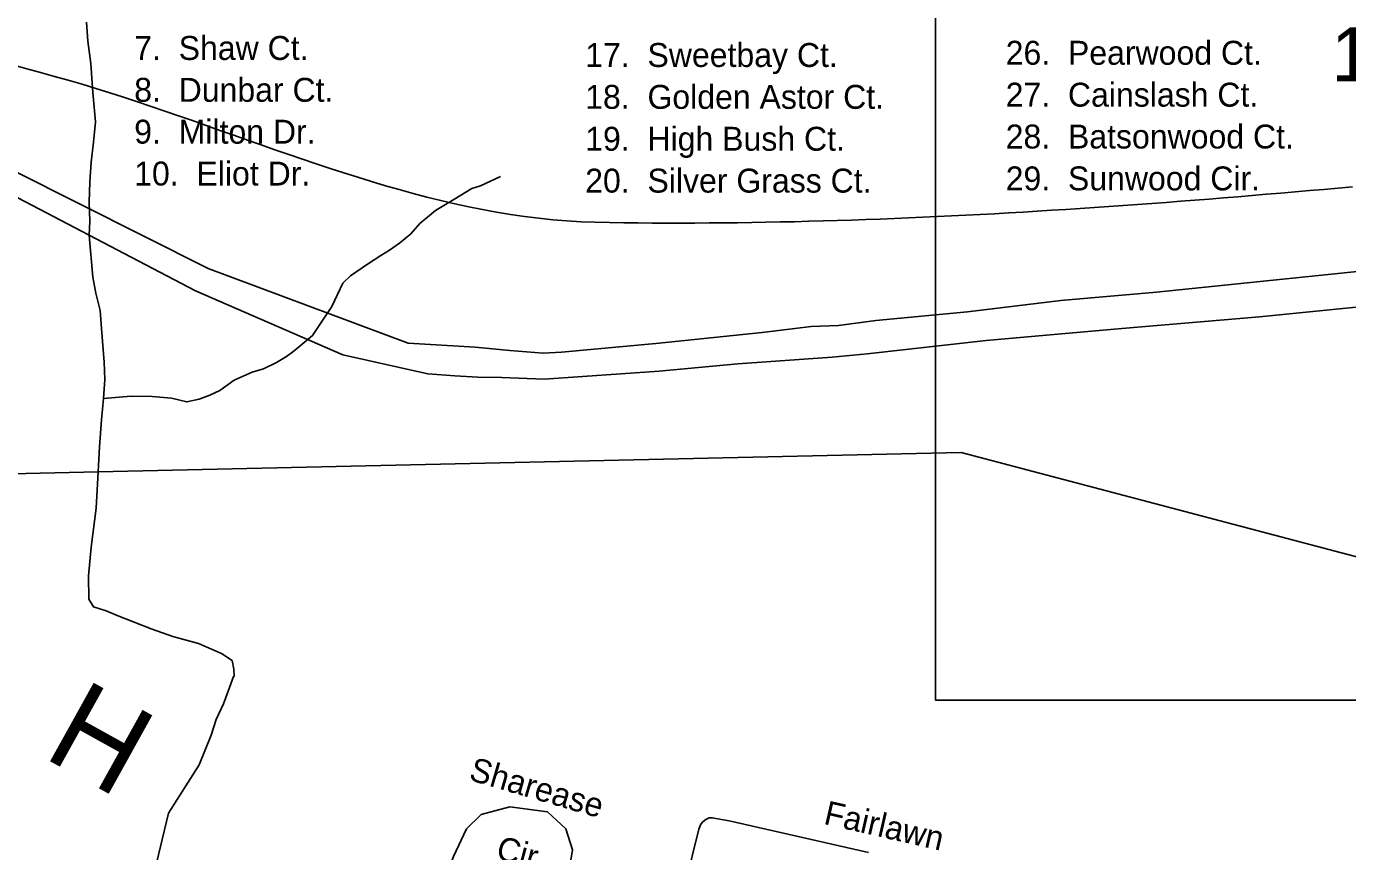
# Model space of a CAD drawing. Extents: x 1945482 to 2853149, y 66427 to 1015778.
# Drawn here: x 2331820 to 2335443, y 183778 to 186041 of the extents above; entities that cross this region are included whole.
import ezdxf

# ---------------------------------------------------------------- set-up
doc = ezdxf.new("R2010")
doc.units = 0
for name, color, linetype in [('Old_Level_10', 7, 'Continuous'), ('Old_Level_11', 7, 'Continuous'), ('Old_Level_22', 7, 'Continuous'), ('Old_Level_28', 7, 'Continuous'), ('Old_Level_3', 7, 'Continuous'), ('Old_Level_35', 7, 'Continuous'), ('Old_Level_56', 7, 'Continuous'), ('Old_Level_63', 7, 'Continuous'), ('Old_Level_8', 7, 'Continuous')]:
    doc.layers.add(name, color=color, linetype=linetype)

msp = doc.modelspace()

# ---------------------------------------------------------------- linework, layer by layer
at = {"layer": 'Old_Level_28'}
for points in [[(2331678.8, 185632.4), (2332283.6, 185316.4), (2332687.6, 185140.4), (2332920.5, 185088.3), (2332994.9, 185083.3), (2333057.9, 185078.9), (2333123.8, 185078.4), (2333240.3, 185073.4), (2333555, 185095.7), (2333770.7, 185115.6), (2334029.4, 185134.2), (2334125.1, 185142.8), (2334452.2, 185180), (2334824, 185212.3), (2335200.8, 185244.5), (2335639.5, 185288.5)], [(2335647.1, 185387.6), (2334918.8, 185312.1), (2334656.7, 185289.8), (2334400.6, 185258), (2334149.5, 185234.7), (2334047, 185220.7), (2333972.4, 185218.4), (2333837.3, 185202.1), (2333546.1, 185171.8), (2333287.3, 185147.8), (2333236.9, 185144.8), (2333146.1, 185152.8), (2333050.7, 185161.4), (2332866.6, 185172.6), (2332318.4, 185376.9), (2331787.3, 185644.5)]]:
    msp.add_lwpolyline(points, dxfattribs=at)
at = {"layer": 'Old_Level_3'}
for points in [[(2331783.1, 185935.7), (2331821.1, 185925), (2331859.1, 185914.5), (2331897.1, 185904.2), (2331935.1, 185893.5), (2331973, 185882.4), (2332010.9, 185870.9), (2332048.8, 185859.1), (2332086.6, 185846.9), (2332124.4, 185834.5), (2332162.2, 185821.8), (2332200, 185808.9), (2332237.7, 185795.9), (2332275.5, 185782.7), (2332313.2, 185769.4), (2332350.9, 185756.1), (2332388.6, 185742.7), (2332426.4, 185729.4), (2332464.1, 185716.1), (2332501.8, 185702.9), (2332539.6, 185689.8), (2332577.4, 185676.8), (2332615.1, 185664.1), (2332652.9, 185651.6), (2332690.8, 185639.3), (2332728.6, 185627.3), (2332766.5, 185615.7), (2332804.4, 185604.4), (2332842.4, 185593.5), (2332880.4, 185583.1), (2332918.5, 185573.2), (2332956.6, 185563.7), (2332994.7, 185554.8), (2333032.9, 185546.5), (2333071.2, 185538.8), (2333109.5, 185531.8), (2333147.9, 185525.5), (2333186.4, 185519.8), (2333225, 185515), (2333263.6, 185510.9), (2333302.3, 185507.7), (2333341.1, 185505.3), (2333380, 185503.9), (2333418.9, 185503.2), (2333457.9, 185502.7), (2333496.8, 185502.3), (2333535.8, 185502)], [(2333535.8, 185502), (2333574.8, 185501.9), (2333613.8, 185501.8), (2333652.8, 185501.9), (2333691.9, 185502.1), (2333730.9, 185502.4), (2333770, 185502.8), (2333809, 185503.4), (2333848.1, 185504), (2333887.2, 185504.8), (2333926.2, 185505.6), (2333965.3, 185506.6), (2334004.4, 185507.6), (2334043.6, 185508.8), (2334082.7, 185510.1), (2334121.8, 185511.4), (2334160.9, 185512.9), (2334200.1, 185514.4), (2334239.2, 185516), (2334278.4, 185517.7), (2334317.6, 185519.5), (2334356.8, 185521.4), (2334395.9, 185523.4), (2334435.1, 185525.4), (2334474.3, 185527.6), (2334513.5, 185529.8), (2334552.8, 185532.1), (2334592, 185534.4), (2334631.2, 185536.8), (2334670.5, 185539.3), (2334709.7, 185541.9), (2334748.9, 185544.5), (2334788.2, 185547.2), (2334827.5, 185550), (2334866.7, 185552.8), (2334906, 185555.7), (2334945.3, 185558.7), (2334984.6, 185561.7), (2335023.9, 185564.7), (2335063.1, 185567.8), (2335102.4, 185571), (2335141.8, 185574.2), (2335181.1, 185577.4), (2335220.4, 185580.7), (2335259.7, 185584.1), (2335299, 185587.5), (2335338.3, 185590.9), (2335377.7, 185594.3), (2335417, 185597.8), (2335456.3, 185601.4)]]:
    msp.add_lwpolyline(points, dxfattribs=at)
at = {"layer": 'Old_Level_35'}
for points in [[(2332031.7, 185020.5), (2332035.6, 185072.7), (2332033.7, 185120.6), (2332026.1, 185212.3), (2332022.1, 185262.2), (2332010.2, 185309.7), (2332002.5, 185353.4), (2331991.9, 185469), (2331994.4, 185507.1), (2331992.3, 185559.1), (2331994.1, 185615.2), (2331997.9, 185669.3), (2332003.8, 185723.6), (2332009.6, 185779.8), (2332002.4, 185859.6), (2331997.2, 185939.4), (2331988.8, 186001.1), (2331984.7, 186052.9)], [(2333120, 185629.8), (2333065, 185603.6), (2333041.2, 185596.7), (2332992.4, 185566.7), (2332941.6, 185536.7), (2332899, 185501), (2332874.1, 185472), (2332843.1, 185446.8), (2332815.8, 185427.7), (2332792.4, 185412.8), (2332755.3, 185389.3), (2332708.6, 185357.4), (2332687.4, 185336.6), (2332657.9, 185273.4), (2332605.1, 185193.3), (2332576, 185170.1), (2332554.7, 185151.3), (2332533.3, 185136.4), (2332505.9, 185119.3), (2332470.6, 185101.9), (2332439, 185092.6), (2332389.8, 185070.7), (2332350.9, 185043.1), (2332323.4, 185030), (2332293.8, 185018.9), (2332260.1, 185011.5), (2332217.7, 185021.9), (2332165.5, 185025.8), (2332107.4, 185027.5), (2332031.7, 185020.5)], [(2332017.1, 184819.7), (2332020.9, 184888), (2332026, 184962.2), (2332031.7, 185020.5)], [(2332176.9, 183746.9), (2332209.8, 183884.1), (2332293.6, 184016.6), (2332326.4, 184097.9), (2332340.7, 184140.5), (2332361, 184183.3), (2332377.2, 184227.9), (2332388, 184258.4), (2332390, 184258.5), (2332389.2, 184278.4), (2332384.3, 184302.2), (2332355.5, 184321.1), (2332292.4, 184348.6), (2332221.6, 184367.8), (2332162.7, 184389.5), (2332069.3, 184425.8), (2332038.7, 184438.6), (2332004.3, 184449.2), (2331991.5, 184470.7), (2331990.9, 184534.7), (2331997.8, 184613), (2332011.6, 184719.6), (2332017.1, 184819.7)], [(2332941.4, 183632.4), (2332991.5, 183765), (2333027.3, 183840.3), (2333066.7, 183879.7), (2333145.5, 183901.2), (2333249.3, 183886.9), (2333299.4, 183840.3), (2333317.3, 183782.9), (2333303, 183693.3), (2333260, 183564.3), (2333249.3, 183539.2)], [(2333465.4, 181427), (2333478.4, 181951.7), (2333487.3, 182332.1), (2333509, 182795.4), (2333524.3, 183070), (2333531.2, 183194.3), (2333542.8, 183308.7), (2333554.1, 183379.4), (2333591.4, 183546.9), (2333663.9, 183839.6), (2333669.2, 183853.9), (2333674.9, 183860), (2333682.8, 183866.6), (2333692.5, 183870.9), (2333700.7, 183871.2), (2333747, 183862.9), (2334129, 183775.5)]]:
    msp.add_lwpolyline(points, dxfattribs=at)
at = {"layer": 'Old_Level_56'}
msp.add_line((2332017.1, 184819.7), (2330643.1, 184789), dxfattribs=at)
msp.add_lwpolyline([(2335641.1, 184540.7), (2334383.3, 184872.4), (2332017.1, 184819.7)], dxfattribs=at)
at = {"layer": 'Old_Level_63'}
msp.add_lwpolyline([(2334313.2, 192135.8), (2353909.6, 192135.8), (2353909.6, 184193.5), (2334313.2, 184193.5)], close=True, dxfattribs=at)

# ---------------------------------------------------------------- texts
at = {"layer": 'Old_Level_10'}
for s, rotation, p in [('Sharease', 343.6694, (2333030.6, 183975.5)), ('Fairlawn', 347.1094, (2334003.7, 183854.6)), ('Cir.', 345.0788, (2333104.7, 183759))]:
    msp.add_text(s, height=65.62, rotation=rotation, dxfattribs=at).set_placement(p)
at = {"layer": 'Old_Level_11'}
for s, p in [('7.  Shaw Ct.', (2332115.8, 185949.2)), ('17.  Sweetbay Ct.', (2333352.4, 185929.9)), ('26.  Pearwood Ct.', (2334505.3, 185936)), ('8.  Dunbar Ct.', (2332115.8, 185834.4)), ('18.  Golden Astor Ct.', (2333352.4, 185815.1)), ('27.  Cainslash Ct.', (2334505.3, 185821.1)), ('9.  Milton Dr.', (2332115.8, 185719.6)), ('19.  High Bush Ct.', (2333352.4, 185700.2)), ('28.  Batsonwood Ct.', (2334505.3, 185706.3)), ('10.  Eliot Dr.', (2332115.8, 185604.8)), ('20.  Silver Grass Ct.', (2333352.4, 185585.4)), ('29.  Sunwood Cir.', (2334505.3, 185591.5))]:
    msp.add_text(s, height=65.617, dxfattribs=at).set_placement(p)
at = {"layer": 'Old_Level_22'}
msp.add_text('H', height=246.1, rotation=330.9645, dxfattribs=at).set_placement((2331861.6, 184039.1))
at = {"layer": 'Old_Level_8'}
msp.add_text('1175', height=147.64, dxfattribs=at).set_placement((2335398.3, 185890.7))

doc.saveas('drawing.dxf')
